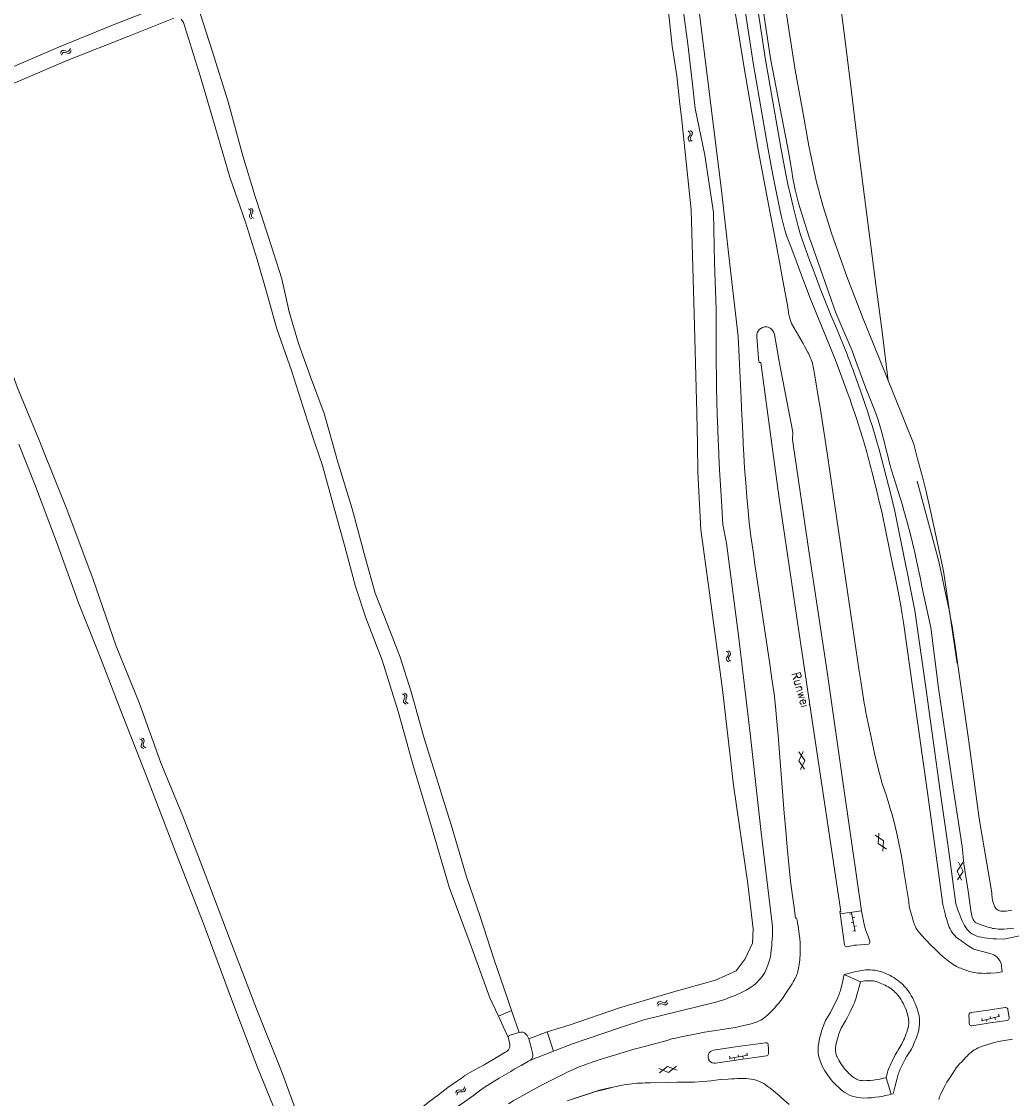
# Model space of a CAD drawing. Header units: metres. Extents: x 189705 to 199106, y 581686 to 588448.
# Tile 315 of 555: x 196410 to 196639, y 585349 to 585598. Entities that reach past the tile are written whole.
import ezdxf

# ---------------------------------------------------------------- set-up
doc = ezdxf.new("R2010")
doc.units = ezdxf.units.M
doc.layers.add('B-WA-OG-GBKN-G', color=7, linetype='Continuous', lineweight=18)
doc.styles.add('Style-STANDARD', font='STANDARD.shx')

msp = doc.modelspace()

# ---------------------------------------------------------------- linework, layer by layer
at = {"layer": 'B-WA-OG-GBKN-G'}
for p, q in [((196419.488, 585590.369), (196419.658, 585590.739)), ((196419.658, 585590.739), (196419.892, 585590.967)), ((196419.695, 585589.917), (196419.867, 585590.286)), ((196419.867, 585590.286), (196420.104, 585590.513)), ((196419.892, 585590.967), (196420.229, 585591.002)), ((196420.104, 585590.513), (196420.428, 585590.547)), ((196420.229, 585591.002), (196420.621, 585590.892)), ((196420.428, 585590.547), (196420.829, 585590.441)), ((196420.621, 585590.892), (196421.014, 585590.783)), ((196420.829, 585590.441), (196421.222, 585590.33)), ((196421.014, 585590.783), (196421.342, 585590.814)), ((196421.222, 585590.33), (196421.549, 585590.36)), ((196421.342, 585590.814), (196421.586, 585591.046)), ((196421.549, 585590.36), (196421.792, 585590.594)), ((196421.586, 585591.046), (196421.757, 585591.417)), ((196421.792, 585590.594), (196421.964, 585590.965)), ((196564.819, 585572.144), (196564.504, 585572.404)), ((196565.308, 585572.228), (196564.993, 585572.489)), ((196565.472, 585571.933), (196565.308, 585572.228)), ((196564.462, 585570.486), (196564.515, 585570.821)), ((196564.622, 585570.201), (196564.462, 585570.486)), ((196564.515, 585570.821), (196564.721, 585571.171)), ((196564.937, 585569.942), (196564.622, 585570.201)), ((196564.721, 585571.171), (196564.926, 585571.524)), ((196564.981, 585571.849), (196564.819, 585572.144)), ((196564.926, 585571.524), (196564.981, 585571.849)), ((196564.955, 585570.575), (196565.005, 585570.897)), ((196565.114, 585570.288), (196564.955, 585570.575)), ((196565.005, 585570.897), (196565.21, 585571.258)), ((196565.427, 585570.027), (196565.114, 585570.288)), ((196565.21, 585571.258), (196565.418, 585571.609)), ((196565.418, 585571.609), (196565.472, 585571.933)), ((196463.214, 585554.221), (196462.863, 585554.43)), ((196463.119, 585552.528), (196463.12, 585552.867)), ((196463.323, 585552.272), (196463.119, 585552.528)), ((196463.12, 585552.867), (196463.269, 585553.246)), ((196463.42, 585553.955), (196463.214, 585554.221)), ((196463.269, 585553.246), (196463.417, 585553.626)), ((196463.685, 585554.381), (196463.333, 585554.589)), ((196463.417, 585553.626), (196463.42, 585553.955)), ((196463.592, 585553.019), (196463.739, 585553.407)), ((196463.593, 585552.693), (196463.592, 585553.019)), ((196463.794, 585552.434), (196463.593, 585552.693)), ((196463.893, 585554.115), (196463.685, 585554.381)), ((196463.739, 585553.407), (196463.89, 585553.786)), ((196464.144, 585552.225), (196463.794, 585552.434)), ((196463.89, 585553.786), (196463.893, 585554.115)), ((196463.674, 585552.065), (196463.323, 585552.272)), ((196573.336, 585450.65), (196573.285, 585450.324)), ((196573.285, 585450.324), (196573.452, 585450.031)), ((196573.312, 585452.231), (196573.627, 585451.974)), ((196573.541, 585451.003), (196573.336, 585450.65)), ((196573.742, 585451.365), (196573.541, 585451.003)), ((196573.627, 585451.974), (196573.789, 585451.688)), ((196573.789, 585451.688), (196573.742, 585451.365)), ((196573.827, 585450.739), (196573.776, 585450.414)), ((196573.776, 585450.414), (196573.941, 585450.121)), ((196573.8, 585452.321), (196574.118, 585452.065)), ((196574.029, 585451.094), (196573.827, 585450.739)), ((196574.232, 585451.447), (196574.029, 585451.094)), ((196574.118, 585452.065), (196574.281, 585451.782)), ((196574.281, 585451.782), (196574.232, 585451.447)), ((196573.452, 585450.031), (196573.77, 585449.774)), ((196573.941, 585450.121), (196574.259, 585449.863)), ((196498.496, 585442.318), (196498.846, 585442.108)), ((196498.746, 585440.756), (196498.743, 585440.427)), ((196498.743, 585440.427), (196498.95, 585440.16)), ((196498.899, 585441.134), (196498.746, 585440.756)), ((196498.846, 585442.108), (196499.047, 585441.848)), ((196499.046, 585441.522), (196498.899, 585441.134)), ((196498.967, 585442.476), (196499.318, 585442.268)), ((196499.047, 585441.848), (196499.046, 585441.522)), ((196499.219, 585440.914), (196499.215, 585440.585)), ((196499.215, 585440.585), (196499.42, 585440.318)), ((196499.369, 585441.294), (196499.219, 585440.914)), ((196499.318, 585442.268), (196499.52, 585442.011)), ((196499.519, 585441.672), (196499.369, 585441.294)), ((196499.42, 585440.318), (196499.771, 585440.109)), ((196499.52, 585442.011), (196499.519, 585441.672)), ((196498.95, 585440.16), (196499.301, 585439.951)), ((196437.718, 585431.977), (196438.086, 585431.802)), ((196438.086, 585431.802), (196438.311, 585431.564)), ((196438.233, 585430.839), (196438.119, 585430.447)), ((196438.119, 585430.447), (196438.147, 585430.119)), ((196438.171, 585432.181), (196438.54, 585432.008)), ((196438.342, 585431.239), (196438.233, 585430.839)), ((196438.311, 585431.564), (196438.342, 585431.239)), ((196438.54, 585432.008), (196438.766, 585431.772)), ((196438.686, 585431.044), (196438.574, 585430.651)), ((196438.574, 585430.651), (196438.602, 585430.323)), ((196438.798, 585431.435), (196438.686, 585431.044)), ((196438.766, 585431.772), (196438.798, 585431.435)), ((196438.147, 585430.119), (196438.379, 585429.874)), ((196438.379, 585429.874), (196438.749, 585429.7)), ((196438.602, 585430.323), (196438.832, 585430.078)), ((196438.832, 585430.078), (196439.202, 585429.903)), ((196591.033, 585429), (196590.023, 585426.861)), ((196591.416, 585426.977), (196590.068, 585428.92)), ((196591.369, 585424.918), (196590.023, 585426.861)), ((196591.416, 585426.977), (196590.404, 585424.838)), ((196609.611, 585408.368), (196607.656, 585409.698)), ((196608.528, 585410.119), (196608.352, 585407.76)), ((196609.611, 585408.368), (196609.433, 585406.008)), ((196610.305, 585406.429), (196608.352, 585407.76)), ((196627.932, 585403.376), (196626.613, 585401.412)), ((196628.008, 585401.318), (196626.966, 585403.441)), ((196627.653, 585399.29), (196626.613, 585401.412)), ((196628.008, 585401.318), (196626.687, 585399.354)), ((196601.778, 585391.465), (196602.268, 585391.563)), ((196603.091, 585387.444), (196602.229, 585391.759)), ((196602.464, 585390.582), (196602.954, 585390.68)), ((196602.169, 585389.503), (196602.66, 585389.601)), ((196602.856, 585388.621), (196603.346, 585388.719)), ((196602.561, 585387.542), (196603.052, 585387.64)), ((196557.288, 585370.655), (196557.488, 585371.01)), ((196557.488, 585371.01), (196557.741, 585371.218)), ((196557.659, 585370.542), (196557.914, 585370.748)), ((196557.741, 585371.218), (196558.08, 585371.224)), ((196557.914, 585370.748), (196558.24, 585370.755)), ((196558.08, 585371.224), (196558.461, 585371.082)), ((196558.24, 585370.755), (196558.631, 585370.616)), ((196558.461, 585371.082), (196558.844, 585370.941)), ((196558.844, 585370.941), (196559.173, 585370.945)), ((196559.173, 585370.945), (196559.435, 585371.155)), ((196559.342, 585370.475), (196559.604, 585370.688)), ((196559.435, 585371.155), (196559.637, 585371.511)), ((196559.604, 585370.688), (196559.805, 585371.044)), ((196557.457, 585370.188), (196557.659, 585370.542)), ((196558.631, 585370.616), (196559.013, 585370.472)), ((196559.013, 585370.472), (196559.342, 585370.475)), ((196636.173, 585368.308), (196636.294, 585367.823)), ((196632.22, 585366.802), (196636.488, 585367.871)), ((196632.293, 585367.336), (196632.414, 585366.851)), ((196633.384, 585367.094), (196633.506, 585366.609)), ((196634.233, 585367.822), (196634.354, 585367.337)), ((196635.324, 585367.58), (196635.446, 585367.095)), ((196573.952, 585358.12), (196578.292, 585358.842)), ((196574.067, 585358.646), (196574.149, 585358.153)), ((196575.136, 585358.317), (196575.218, 585357.824)), ((196576.04, 585358.975), (196576.122, 585358.481)), ((196577.109, 585358.645), (196577.191, 585358.152)), ((196578.013, 585359.303), (196578.095, 585358.809)), ((196559.929, 585354.862), (196557.734, 585355.747)), ((196557.871, 585354.789), (196559.732, 585356.246)), ((196561.926, 585355.363), (196559.732, 585356.246)), ((196559.929, 585354.862), (196561.79, 585356.321)), ((196511.057, 585350.721), (196511.381, 585350.82)), ((196511.381, 585350.82), (196511.786, 585350.789)), ((196511.786, 585350.789), (196512.194, 585350.759)), ((196512.194, 585350.759), (196512.509, 585350.853)), ((196512.509, 585350.853), (196512.703, 585351.128)), ((196512.703, 585351.128), (196512.799, 585351.526)), ((196512.801, 585350.449), (196512.994, 585350.726)), ((196512.994, 585350.726), (196513.089, 585351.123)), ((196510.777, 585350.055), (196510.871, 585350.451)), ((196510.871, 585350.451), (196511.057, 585350.721)), ((196511.068, 585349.652), (196511.165, 585350.048)), ((196511.165, 585350.048), (196511.353, 585350.317)), ((196511.353, 585350.317), (196511.665, 585350.413)), ((196511.665, 585350.413), (196512.079, 585350.388)), ((196512.079, 585350.388), (196512.485, 585350.355)), ((196512.485, 585350.355), (196512.801, 585350.449))]:
    msp.add_line(p, q, dxfattribs=at)
at = {"layer": 'B-WA-OG-GBKN-G', "flags": 128}
for points in [[(196579.531, 585756.687), (196582.368, 585733.799), (196585.012, 585714.071), (196587.914, 585690.775), (196590.414, 585672.321), (196592.864, 585652.953), (196595.439, 585633.532), (196597.85, 585616.479), (196599.281, 585604.565), (196600.669, 585593.847), (196602.188, 585581.421), (196603.942, 585567.336), (196606.117, 585550.036), (196607.872, 585536.943), (196609.244, 585526.581), (196610.679, 585514.69)], [(196562.922, 585575.585), (196562.588, 585578.588), (196561.85, 585585.144), (196560.816, 585591.987), (196560.103, 585598.542), (196559.027, 585607.624), (196557.744, 585618.415), (196556.294, 585629.644), (196556.342, 585630.507), (196556.898, 585631.305), (196557.846, 585631.61), (196558.886, 585631.505), (196559.502, 585630.802), (196560.075, 585629.413), (196560.41, 585626.785), (196561.047, 585620.283), (196562.038, 585611.788), (196563.21, 585601.584), (196564.411, 585592.423), (196565.4, 585583.877), (196566.12, 585577.627)], [(196563.351, 585629.933), (196566.498, 585604.448), (196569.334, 585581.537), (196572.166, 585558.67), (196574.103, 585541.524), (196576.061, 585524.893), (196576.718, 585510.569), (196576.824, 585508.354), (196577.023, 585504.082), (196577.177, 585500.571), (196577.206, 585500)], [(196503.16, 585621.672), (196494.986, 585618.579), (196482.56, 585613.705), (196469.859, 585608.399), (196456.823, 585603.055), (196452.024, 585600.792), (196451.742, 585600.146), (196451.765, 585599.545), (196454.621, 585590.687), (196458.206, 585579.108), (196461.612, 585566.664), (196464.413, 585557.27), (196467.475, 585548.068), (196470.604, 585538.226), (196472.341, 585530.597), (196474.475, 585523.295), (196477.253, 585515.628), (196480.364, 585507.144), (196482.406, 585500)], [(196579.178, 585609.716), (196582.366, 585588.873), (196585.894, 585568.588), (196586.281, 585566.492), (196587.053, 585562.43), (196587.207, 585561.65), (196587.366, 585560.871), (196587.528, 585560.092), (196587.694, 585559.315), (196587.864, 585558.538), (196588.635, 585555.242), (196589.241, 585552.77), (196589.889, 585550.32), (196590.461, 585548.417), (196591.193, 585546.259), (196592.532, 585542.569), (196593.258, 585540.612), (196594.971, 585536.025), (196597.469, 585529.849), (196598.731, 585526.816), (196601.109, 585520.991), (196601.467, 585520.091), (196601.82, 585519.189), (196602.169, 585518.285), (196602.512, 585517.38), (196602.851, 585516.472), (196604.238, 585512.563), (196605.97, 585507.403), (196606.304, 585506.378), (196606.633, 585505.352), (196606.958, 585504.324), (196607.278, 585503.295), (196607.593, 585502.265), (196608.246, 585500)], [(196580.333, 585610.166), (196583.53, 585589.155), (196587.444, 585568.836), (196587.783, 585566.75), (196588.479, 585562.656), (196588.618, 585561.878), (196588.764, 585561.101), (196588.915, 585560.326), (196589.072, 585559.551), (196589.235, 585558.777), (196589.372, 585558.162), (196589.516, 585557.549), (196589.666, 585556.937), (196589.823, 585556.326), (196589.987, 585555.718), (196590.639, 585553.507), (196591.518, 585550.753), (196592.464, 585547.846), (196592.948, 585546.366), (196598.589, 585530.39), (196602.38, 585521.568), (196603.467, 585518.576), (196605.553, 585512.984), (196607.527, 585507.932), (196607.904, 585506.901), (196608.261, 585505.864), (196608.598, 585504.819), (196608.915, 585503.769), (196609.212, 585502.712), (196609.481, 585501.708), (196609.745, 585500.702), (196609.925, 585500)], [(196585.582, 585610.229), (196587.648, 585596.39), (196589.234, 585586.429), (196590.917, 585577.254), (196592.371, 585569.001), (196594.099, 585560.536), (196595.555, 585555.156), (196597.595, 585548.82), (196599.838, 585542.477), (196601.162, 585538.805), (196604.937, 585528.962), (196607.27, 585523.152), (196611.962, 585511.504), (196616.606, 585500)], [(196573.899, 585609.03), (196577.238, 585587.873), (196580.74, 585567.674), (196580.706, 585567.673), (196582.889, 585556.238), (196583.37, 585553.768), (196584.415, 585548.332), (196585.665, 585541.696), (196586.225, 585538.678), (196587.484, 585531.714), (196587.582, 585530.978), (196587.634, 585530.656), (196587.691, 585530.335), (196587.755, 585530.016), (196587.824, 585529.698), (196587.9, 585529.381), (196588.197, 585528.366), (196588.352, 585527.909), (196588.871, 585526.953), (196591.026, 585523.307), (196591.366, 585522.715), (196592.07, 585521.391), (196592.245, 585521.03), (196592.414, 585520.667), (196592.579, 585520.301), (196592.739, 585519.933), (196592.894, 585519.564), (196593.233, 585518.715), (196593.69, 585516.267), (196594.689, 585510.128), (196594.831, 585509.331), (196595.133, 585507.575), (196595.473, 585505.483), (196595.622, 585504.531), (196596.288, 585500)], [(196576.236, 585609.315), (196579.467, 585588.127), (196582.977, 585568.107), (196583.354, 585565.973), (196584.111, 585561.868), (196584.821, 585558.4), (196585.453, 585555.44), (196586.071, 585552.449), (196586.2, 585551.857), (196586.338, 585551.267), (196586.485, 585550.679), (196586.641, 585550.093), (196586.805, 585549.51), (196586.934, 585549.097), (196587.069, 585548.686), (196587.211, 585548.277), (196587.358, 585547.87), (196587.511, 585547.465), (196588.425, 585545.106), (196589.657, 585541.799), (196590.288, 585540.062), (196592.686, 585533.798), (196598.394, 585519.816), (196599.449, 585517.011), (196601.483, 585511.473), (196601.87, 585510.382), (196602.251, 585509.289), (196602.625, 585508.193), (196602.992, 585507.095), (196603.353, 585505.995), (196604.719, 585501.611), (196605.198, 585500)], [(196445.691, 585598.452), (196435.248, 585594.304), (196421.195, 585588.747), (196407.696, 585582.992), (196397.786, 585579.197), (196393.65, 585577.499), (196392.368, 585577.319), (196391.192, 585577.571), (196390.833, 585578.155), (196391.072, 585579.292), (196391.572, 585579.723), (196397.106, 585582.707), (196407.633, 585586.835), (196418.85, 585591.657), (196431.141, 585596.662), (196443.885, 585601.67)], [(196478.339, 585500), (196476.595, 585505.224), (196472.811, 585517.075), (196469.48, 585526.679), (196467.329, 585534.369), (196464.936, 585542.707), (196462.208, 585551.357), (196458.597, 585561.758), (196455.365, 585572.811), (196451.719, 585585.153), (196447.918, 585597.444), (196447.385, 585598.242)], [(196375.442, 585589.545), (196374.824, 585592.323), (196374.938, 585593.157), (196375.251, 585593.575), (196376.107, 585593.94), (196376.864, 585594.078), (196377.465, 585593.893), (196378.166, 585593.184), (196379.886, 585589.566), (196384.684, 585578.472), (196388.729, 585568.153), (196393.589, 585555.552), (196397.688, 585544.462), (196403.953, 585528.425), (196409.555, 585513.059), (196414.931, 585500)], [(196566.12, 585577.627), (196568.309, 585566.842)], [(196562.922, 585575.585), (196565.213, 585554.204)], [(196571.466, 585500), (196571.444, 585500.479), (196571.315, 585503.655), (196571.202, 585506.832), (196571.107, 585510.009), (196571.045, 585512.913), (196570.997, 585515.816), (196570.963, 585518.72), (196570.943, 585521.624), (196570.937, 585524.529), (196570.97, 585531.131), (196570.574, 585541.977), (196570.333, 585553.552), (196568.309, 585566.842)], [(196565.213, 585554.204), (196565.866, 585530.212), (196566.501, 585507.199), (196566.6, 585500)], [(196583.84, 585500), (196581.253, 585518.906), (196580.89, 585518.878), (196580.748, 585519.86), (196580.338, 585524.849), (196580.337, 585525.301), (196580.436, 585525.743), (196580.629, 585526.151), (196580.907, 585526.508), (196581.257, 585526.795), (196581.661, 585526.998), (196582.099, 585527.108), (196582.552, 585527.118), (196582.995, 585527.029), (196583.408, 585526.846), (196583.771, 585526.575), (196584.065, 585526.232), (196584.277, 585525.833), (196584.397, 585525.397), (196585.272, 585520.51), (196585.422, 585519.504), (196588.662, 585502.799), (196588.576, 585501.139), (196588.744, 585500)], [(196470.696, 585342.059), (196464.983, 585356.023), (196458.962, 585371.767), (196452.601, 585389.059), (196446.049, 585405.835), (196439.314, 585423.349), (196433.177, 585439.068), (196428.731, 585450.677), (196423.632, 585463.409), (196418.54, 585477.44), (196413.668, 585490.339), (196409.864, 585500)], [(196414.931, 585500), (196415.269, 585499.179), (196420.776, 585485.397), (196426.961, 585468.979), (196432.374, 585453.342), (196437.736, 585440.111), (196442.655, 585426.436), (196447.743, 585414.066), (196452.916, 585400.694), (196458.668, 585385.436), (196464.727, 585369.569), (196470.528, 585355.126), (196475.322, 585342.182)], [(196520.636, 585367.875), (196518.628, 585372.077), (196514.116, 585384.67), (196509.291, 585397.665), (196505.068, 585412.132), (196501.129, 585425.258), (196497.448, 585438.28), (196493.799, 585450.156), (196490.055, 585459.905), (196487.598, 585467.124), (196485.177, 585476.387), (196482.729, 585485.242), (196479.975, 585495.102), (196478.339, 585500)], [(196482.406, 585500), (196483.423, 585496.442), (196486.874, 585485.09), (196489.936, 585473.651), (196492.156, 585465.605), (196494.995, 585458.345), (196497.917, 585450.787), (196500.506, 585442.817), (196503.431, 585432.342), (196507.068, 585420.705), (196509.992, 585411.329), (196513.256, 585400.063), (196516.395, 585390.912), (196519.691, 585380.862), (196522.767, 585371.971), (196523.638, 585369.172)], [(196566.6, 585500), (196566.688, 585493.548), (196567.421, 585480.236), (196569.445, 585465.684), (196572.397, 585443.365), (196574.973, 585421.235), (196578.241, 585398.479), (196579.515, 585388.022), (196579.357, 585384.736), (196577.669, 585381.144), (196575.552, 585378.343), (196570.813, 585376.204), (196560.829, 585373.422), (196548.594, 585369.832), (196536.974, 585365.808), (196531.934, 585364.243)], [(196583.687, 585383.198), (196583.773, 585384.01), (196583.843, 585384.824), (196583.895, 585385.64), (196583.931, 585386.456), (196583.978, 585388.555), (196581.326, 585410.279), (196578.789, 585433.164), (196576.133, 585455.802), (196573.34, 585477.138), (196572.512, 585481.475), (196572.178, 585486.915), (196571.754, 585494.13), (196571.59, 585497.304), (196571.466, 585500)], [(196577.206, 585500), (196577.326, 585497.621), (196577.532, 585494.481), (196577.782, 585491.156), (196578.048, 585487.814), (196578.318, 585484.666), (196578.586, 585481.957), (196578.982, 585478.741), (196579.539, 585474.804), (196579.841, 585472.765), (196583.002, 585451.312), (196583.315, 585449.203), (196583.897, 585445.285), (196584.32, 585442.352), (196584.663, 585439.441), (196585.079, 585435.079), (196585.289, 585432.702), (196586.534, 585416.771), (196586.695, 585414.756), (196587.024, 585410.793), (196587.372, 585406.884), (196587.658, 585403.773), (196587.873, 585401.402), (196588.199, 585398.447), (196588.631, 585395.164), (196588.865, 585393.488), (196589.312, 585390.539), (196589.532, 585390.572), (196589.723, 585389.669), (196589.771, 585389.355), (196589.872, 585388.696), (196590.214, 585386.283), (196590.256, 585385.909), (196590.291, 585385.535), (196590.32, 585385.16), (196590.342, 585384.784), (196590.357, 585384.408), (196590.368, 585383.902), (196590.37, 585383.395), (196590.364, 585382.889), (196590.349, 585382.383)], [(196597.355, 585407.961), (196593.619, 585433.128), (196589.545, 585460.436), (196585.538, 585487.589), (196583.84, 585500)], [(196588.744, 585500), (196592.463, 585474.835), (196596.56, 585447.438), (196600.474, 585420.502), (196604.44, 585392.762), (196604.535, 585392.19)], [(196596.288, 585500), (196597.598, 585491.083), (196600.925, 585468.564), (196603.995, 585447.589), (196604.333, 585445.27), (196604.488, 585444.251), (196604.649, 585443.233), (196604.814, 585442.216), (196604.985, 585441.2), (196605.161, 585440.185), (196605.359, 585439.099), (196605.562, 585438.015), (196605.772, 585436.931), (196605.987, 585435.849)], [(196605.198, 585500), (196605.746, 585498.16), (196605.995, 585497.28), (196606.239, 585496.399), (196606.478, 585495.516), (196606.712, 585494.633), (196606.941, 585493.747), (196607.928, 585489.787), (196608.413, 585487.787), (196609.289, 585483.998), (196611.848, 585471.571), (196612.215, 585469.819), (196612.985, 585465.957), (196613.588, 585462.662), (196613.849, 585461.162), (196614.253, 585458.824), (196616.474, 585442.931)], [(196608.246, 585500), (196608.592, 585498.801), (196609.706, 585494.616), (196610.772, 585490.498), (196611.314, 585488.391), (196612.189, 585484.543), (196614.726, 585472.283), (196615.085, 585470.521), (196615.86, 585466.641), (196616.529, 585463.171), (196616.827, 585461.592), (196617.572, 585456.746), (196619.44, 585443.271), (196622.676, 585419.829), (196624.625, 585406.428)], [(196609.925, 585500), (196610.004, 585499.694), (196610.256, 585498.685), (196610.503, 585497.675), (196611.138, 585495.014), (196613.061, 585488.897), (196613.367, 585487.901), (196613.668, 585486.903), (196613.963, 585485.903), (196614.253, 585484.902), (196614.537, 585483.899), (196615.149, 585481.692), (196615.734, 585479.478), (196616.292, 585477.257), (196616.823, 585475.03)], [(196623.535, 585470.248), (196623.202, 585471.879), (196620.623, 585483.95), (196619.459, 585489.134), (196618.624, 585492.464), (196617.46, 585496.657), (196616.606, 585500)], [(196634.731, 585395.171), (196634.696, 585395.409), (196634.666, 585395.648), (196634.64, 585395.887), (196634.618, 585396.127), (196634.601, 585396.367), (196631.681, 585413.573), (196629.339, 585431.362), (196626.643, 585450.116), (196626.24, 585452.881), (196625.448, 585457.991), (196625.319, 585458.751), (196625.185, 585459.511), (196625.044, 585460.269), (196624.897, 585461.026), (196624.745, 585461.782), (196623.929, 585465.577), (196622.917, 585470.35), (196622.381, 585472.912), (196617.385, 585491.479)], [(196616.823, 585475.03), (196617.328, 585472.796), (196618.118, 585468.902), (196618.453, 585467.127), (196620.532, 585457.659), (196622.331, 585443.646), (196625.748, 585420.111), (196627.753, 585407.065)], [(196623.535, 585470.248), (196626.632, 585449.343)], [(196616.474, 585442.931), (196619.757, 585419.529), (196621.644, 585406.048)], [(196605.987, 585435.849), (196606.208, 585434.768), (196606.728, 585432.314), (196607.627, 585428.172), (196608.71, 585423.913), (196609.309, 585421.619), (196609.928, 585419.832), (196610.191, 585419.043), (196610.449, 585418.253), (196610.7, 585417.46), (196610.946, 585416.666), (196611.185, 585415.87), (196611.514, 585414.713), (196611.83, 585413.552), (196612.133, 585412.388), (196612.646, 585410.407)], [(196599.58, 585391.54), (196599.513, 585392.05), (196599.725, 585392.086), (196597.355, 585407.961)], [(196629.419, 585378.212), (196629.089, 585378.314), (196628.762, 585378.424), (196628.438, 585378.54), (196628.116, 585378.664), (196627.78, 585378.791), (196627.448, 585378.926), (196627.118, 585379.069), (196626.793, 585379.22), (196626.47, 585379.378), (196626.072, 585379.597), (196625.682, 585379.831), (196625.301, 585380.079), (196624.929, 585380.342), (196624.568, 585380.618), (196623.386, 585381.606), (196622.813, 585382.117), (196621.577, 585383.328), (196620.456, 585384.353), (196619.596, 585385.244), (196619.28, 585385.579), (196618.968, 585385.917), (196618.66, 585386.259), (196618.355, 585386.605), (196618.055, 585386.954), (196617.818, 585387.24), (196617.594, 585387.536), (196617.384, 585387.843), (196617.189, 585388.16), (196617.01, 585388.485), (196616.853, 585388.83), (196616.708, 585389.181), (196616.577, 585389.537), (196616.459, 585389.898), (196616.354, 585390.262), (196615.83, 585392.162), (196615.569, 585393.167), (196615.453, 585394.37), (196615.064, 585396.673), (196614.391, 585400.833), (196614.066, 585403.023), (196613.693, 585405.255), (196613.027, 585408.6), (196612.646, 585410.407)], [(196621.644, 585406.048), (196623.316, 585393.691)], [(196624.625, 585406.428), (196626.351, 585393.85)], [(196627.753, 585407.065), (196628.156, 585403.069)], [(196639.682, 585388.197), (196638.923, 585388.109), (196638.162, 585388.039), (196637.399, 585387.985), (196636.961, 585387.972), (196636.522, 585387.976), (196636.084, 585387.998), (196635.647, 585388.036), (196635.212, 585388.092), (196634.827, 585388.161), (196634.445, 585388.243), (196634.065, 585388.336), (196633.689, 585388.442), (196633.316, 585388.561), (196632.625, 585388.795), (196631.93, 585389.041), (196631.747, 585389.103), (196631.567, 585389.172), (196631.391, 585389.249), (196631.217, 585389.333), (196631.048, 585389.424), (196630.875, 585389.544), (196630.716, 585389.681), (196630.573, 585389.836), (196630.447, 585390.005), (196630.342, 585390.187), (196630.254, 585390.377), (196630.174, 585390.571), (196630.103, 585390.768), (196630.04, 585390.968), (196629.986, 585391.17), (196629.863, 585391.711), (196629.129, 585396.782), (196628.156, 585403.069)], [(196623.316, 585393.691), (196623.676, 585392.153), (196623.818, 585391.581), (196623.968, 585391.011), (196624.126, 585390.443), (196624.294, 585389.877), (196624.469, 585389.314), (196624.616, 585388.87), (196624.791, 585388.435), (196624.992, 585388.013), (196625.219, 585387.603), (196625.471, 585387.209), (196625.769, 585386.841), (196626.089, 585386.491), (196626.43, 585386.162), (196626.79, 585385.854), (196627.167, 585385.569), (196627.591, 585385.259), (196628.019, 585384.954), (196628.45, 585384.656), (196628.886, 585384.363), (196629.325, 585384.075), (196630.495, 585383.33), (196634.206, 585382.384), (196634.703, 585382.206), (196634.907, 585382.116), (196635.105, 585382.016), (196635.298, 585381.905), (196635.484, 585381.783), (196635.663, 585381.652), (196635.856, 585381.477), (196636.037, 585381.29), (196636.205, 585381.091), (196636.36, 585380.883), (196636.502, 585380.664), (196636.799, 585380.116), (196637.055, 585378.148), (196635.712, 585377.892), (196634.394, 585377.805), (196633.883, 585377.782), (196633.372, 585377.769), (196632.86, 585377.766), (196632.349, 585377.774), (196631.838, 585377.792), (196631.416, 585377.823), (196630.995, 585377.872), (196630.577, 585377.937), (196630.162, 585378.019), (196629.75, 585378.117), (196629.419, 585378.212)], [(196626.351, 585393.85), (196626.873, 585392.243), (196627.084, 585391.64), (196627.31, 585391.043), (196627.551, 585390.451), (196627.807, 585389.866), (196628.077, 585389.287), (196628.327, 585388.796), (196628.621, 585388.331), (196628.957, 585387.895), (196629.332, 585387.492), (196629.743, 585387.125), (196630.205, 585386.828), (196630.691, 585386.575), (196631.199, 585386.367), (196631.724, 585386.208), (196632.262, 585386.096), (196632.926, 585385.984), (196633.593, 585385.889), (196634.262, 585385.811), (196634.933, 585385.75), (196635.605, 585385.706), (196637.394, 585385.63), (196642.213, 585386.689)], [(196639.237, 585392.392), (196638.814, 585392.296), (196638.388, 585392.214), (196637.96, 585392.145), (196637.646, 585392.108), (196637.33, 585392.098), (196637.015, 585392.116), (196636.702, 585392.163), (196636.395, 585392.237), (196636.13, 585392.349), (196635.886, 585392.5), (196635.668, 585392.686), (196635.48, 585392.903), (196635.327, 585393.146), (196635.155, 585393.534), (196635.009, 585393.932), (196634.889, 585394.338), (196634.797, 585394.752), (196634.731, 585395.171)], [(196604.535, 585392.19), (196599.58, 585391.54)], [(196600.624, 585384.328), (196599.648, 585391.038), (196599.58, 585391.54)], [(196604.535, 585392.19), (196604.608, 585391.754), (196604.736, 585391.071), (196604.982, 585389.79), (196605.216, 585388.714), (196605.527, 585387.689), (196606.106, 585386.094), (196606.437, 585385.224), (196606.474, 585385.059), (196606.458, 585384.891), (196606.389, 585384.737), (196606.276, 585384.611), (196606.129, 585384.528)], [(196533.366, 585359.752), (196537.726, 585361.447), (196548.38, 585365.115), (196554.251, 585367.05), (196570.907, 585371.078), (196572.635, 585371.664), (196573.312, 585371.904), (196573.986, 585372.153), (196574.656, 585372.411), (196575.323, 585372.679), (196575.986, 585372.954), (196576.638, 585373.242), (196577.276, 585373.555), (196577.902, 585373.895), (196578.513, 585374.26), (196579.109, 585374.65), (196579.569, 585374.99), (196580.01, 585375.355), (196580.43, 585375.744), (196580.827, 585376.156), (196581.202, 585376.59), (196581.551, 585377.04), (196581.873, 585377.509), (196582.168, 585377.996), (196582.435, 585378.5), (196582.672, 585379.018), (196582.922, 585379.671), (196583.139, 585380.337), (196583.321, 585381.012), (196583.469, 585381.696), (196583.583, 585382.387), (196583.687, 585383.198)], [(196600.905, 585383.948), (196600.778, 585384.048), (196600.683, 585384.178), (196600.624, 585384.328)], [(196606.129, 585384.528), (196603.37, 585384.302), (196602.921, 585384.249), (196601.212, 585383.861), (196601.053, 585383.884), (196600.905, 585383.948)], [(196590.349, 585382.383), (196590.326, 585381.877), (196590.296, 585381.364), (196590.255, 585380.851), (196590.203, 585380.339), (196590.14, 585379.828), (196590.067, 585379.319), (196590.002, 585378.941), (196589.922, 585378.565), (196589.826, 585378.193), (196589.715, 585377.825), (196589.589, 585377.462), (196589.407, 585377.027), (196589.208, 585376.599), (196588.993, 585376.179), (196588.762, 585375.768), (196588.515, 585375.366), (196587.769, 585374.22), (196587.388, 585373.661), (196586.449, 585372.157), (196585.32, 585370.806), (196584.897, 585370.313), (196584.467, 585369.827), (196584.03, 585369.348), (196583.585, 585368.876), (196583.133, 585368.411), (196582.798, 585368.082), (196582.444, 585367.772), (196582.074, 585367.483), (196581.688, 585367.216), (196581.287, 585366.971), (196580.849, 585366.758), (196580.402, 585366.566), (196579.947, 585366.394), (196579.484, 585366.244), (196579.014, 585366.116), (196576.677, 585365.525), (196575.448, 585365.244), (196568.28, 585364.156), (196566.433, 585363.813), (196562.872, 585363.098), (196562.262, 585362.963), (196561.653, 585362.822), (196561.045, 585362.675), (196560.439, 585362.522), (196559.834, 585362.363), (196557.298, 585361.658), (196554.709, 585360.953), (196552.004, 585360.209), (196549.445, 585359.461)], [(196603.846, 585378.3), (196603.251, 585378.186), (196602.658, 585378.058), (196602.069, 585377.918), (196600.545, 585377.519)], [(196615.012, 585358.619), (196616.045, 585360.259), (196616.524, 585361.282), (196616.707, 585361.694), (196616.884, 585362.11), (196617.053, 585362.529), (196617.215, 585362.95), (196617.369, 585363.375), (196617.585, 585364.034), (196617.75, 585364.707), (196617.866, 585365.39), (196617.93, 585366.081), (196617.943, 585366.774), (196617.895, 585367.352), (196617.814, 585367.926), (196617.697, 585368.494), (196617.547, 585369.055), (196617.364, 585369.605), (196617.144, 585370.219), (196616.901, 585370.824), (196616.635, 585371.42), (196616.347, 585372.005), (196616.036, 585372.578), (196615.69, 585373.155), (196615.312, 585373.712), (196614.902, 585374.246), (196614.463, 585374.756), (196613.995, 585375.241), (196613.618, 585375.582), (196613.227, 585375.905), (196612.821, 585376.212), (196612.403, 585376.5), (196611.972, 585376.769), (196611.547, 585377.014), (196611.114, 585377.245), (196610.675, 585377.463), (196610.228, 585377.666), (196609.775, 585377.854), (196609.36, 585378.017), (196608.937, 585378.161), (196608.508, 585378.285), (196608.074, 585378.388), (196607.636, 585378.472), (196607.119, 585378.533), (196606.6, 585378.565), (196606.08, 585378.569), (196605.56, 585378.543), (196605.042, 585378.489), (196604.443, 585378.401), (196603.846, 585378.3)], [(196600.545, 585377.519), (196600.392, 585376.801), (196600.117, 585375.653), (196599.56, 585373.566), (196599.472, 585373.277), (196599.377, 585372.99), (196599.274, 585372.706), (196599.164, 585372.425), (196599.046, 585372.146), (196598.35, 585370.733), (196597.678, 585369.422), (196597.327, 585368.738), (196596.171, 585366.848), (196595.538, 585365.095), (196595.316, 585364.42), (196595.114, 585363.738), (196594.932, 585363.05), (196594.771, 585362.357), (196594.631, 585361.66), (196594.548, 585361.081), (196594.506, 585360.498), (196594.505, 585359.913), (196594.545, 585359.33), (196594.626, 585358.751), (196594.74, 585358.254), (196594.882, 585357.765), (196595.052, 585357.284), (196595.249, 585356.814), (196595.473, 585356.356), (196595.767, 585355.801), (196596.081, 585355.257), (196596.415, 585354.724), (196596.768, 585354.205), (196597.139, 585353.698), (196597.531, 585353.199), (196597.94, 585352.714), (196598.367, 585352.244), (196598.81, 585351.79), (196599.27, 585351.352), (196599.722, 585350.95), (196600.198, 585350.578), (196600.697, 585350.236), (196601.217, 585349.928), (196601.755, 585349.653), (196602.386, 585349.405), (196603.034, 585349.209)], [(196604.274, 585375.836), (196603.992, 585374.66), (196603.405, 585372.461), (196603.294, 585372.095), (196603.155, 585371.675), (196603.011, 585371.278), (196602.872, 585370.925), (196602.689, 585370.49), (196601.895, 585368.879), (196601.189, 585367.503), (196600.821, 585366.785), (196599.794, 585365.105), (196599.324, 585363.803), (196599.129, 585363.208), (196598.968, 585362.667), (196598.812, 585362.077), (196598.686, 585361.532), (196598.575, 585360.983), (196598.528, 585360.652), (196598.506, 585360.345), (196598.505, 585360.051), (196598.527, 585359.734), (196598.562, 585359.484), (196598.616, 585359.25), (196598.692, 585358.986), (196598.783, 585358.73), (196598.895, 585358.463), (196599.031, 585358.184), (196599.269, 585357.734), (196599.512, 585357.313), (196599.759, 585356.92), (196600.04, 585356.506), (196600.329, 585356.112), (196600.634, 585355.725), (196600.949, 585355.351), (196601.281, 585354.986), (196601.632, 585354.626), (196601.979, 585354.296), (196602.282, 585354.026), (196602.572, 585353.8), (196602.842, 585353.615), (196603.146, 585353.435), (196603.402, 585353.304), (196603.698, 585353.187), (196604.192, 585353.038)], [(196604.263, 585375.835), (196600.545, 585377.519)], [(196604.274, 585375.836), (196604.263, 585375.835)], [(196612.897, 585359.951), (196613.846, 585361.457), (196614.24, 585362.299), (196614.43, 585362.726), (196614.558, 585363.027), (196614.72, 585363.426), (196614.876, 585363.833), (196614.998, 585364.168), (196615.181, 585364.725), (196615.299, 585365.207), (196615.386, 585365.723), (196615.432, 585366.211), (196615.441, 585366.701), (196615.41, 585367.073), (196615.349, 585367.499), (196615.261, 585367.926), (196615.152, 585368.336), (196614.997, 585368.802), (196614.814, 585369.312), (196614.597, 585369.851), (196614.37, 585370.362), (196614.127, 585370.854), (196613.865, 585371.337), (196613.585, 585371.805), (196613.279, 585372.255), (196612.961, 585372.669), (196612.612, 585373.073), (196612.253, 585373.446), (196611.978, 585373.694), (196611.671, 585373.947), (196611.356, 585374.185), (196611.04, 585374.404), (196610.686, 585374.624), (196610.334, 585374.827), (196609.956, 585375.029), (196609.601, 585375.205), (196609.231, 585375.373), (196608.849, 585375.532), (196608.509, 585375.665), (196608.182, 585375.777), (196607.853, 585375.872), (196607.557, 585375.942), (196607.26, 585375.999), (196606.887, 585376.043), (196606.52, 585376.065), (196606.132, 585376.068), (196605.758, 585376.05), (196605.332, 585376.005), (196604.85, 585375.934), (196604.274, 585375.836)], [(196523.638, 585369.172), (196520.636, 585367.875)], [(196523.638, 585369.172), (196525.464, 585364.126)], [(196629.384, 585367.115), (196629.339, 585368.118), (196629.345, 585368.287), (196629.406, 585368.445), (196629.514, 585368.575), (196629.659, 585368.662), (196629.824, 585368.698), (196633.811, 585369.279), (196637.727, 585369.879), (196637.896, 585369.88), (196638.057, 585369.828), (196638.194, 585369.729), (196638.294, 585369.593), (196638.347, 585369.432), (196638.655, 585367.502), (196638.652, 585367.331), (196638.596, 585367.168), (196638.492, 585367.032), (196638.351, 585366.933), (196638.187, 585366.884), (196634.248, 585366.308), (196630.052, 585365.669), (196629.879, 585365.67), (196629.715, 585365.725), (196629.576, 585365.83), (196629.479, 585365.973), (196629.431, 585366.14), (196629.384, 585367.115)], [(196522.947, 585362.783), (196520.636, 585367.875)], [(196523.035, 585363.291), (196522.947, 585363.164), (196522.921, 585362.98), (196522.947, 585362.783)], [(196523.035, 585363.291), (196523.176, 585363.392), (196523.38, 585363.468), (196525.464, 585364.126)], [(196525.464, 585364.126), (196525.845, 585364.202), (196526.295, 585364.182), (196526.658, 585364.048), (196526.937, 585363.794), (196527.267, 585363.387), (196527.647, 585362.599)], [(196531.934, 585364.243), (196527.647, 585362.599)], [(196531.934, 585364.243), (196533.366, 585359.752)], [(196522.947, 585362.783), (196523.276, 585361.334), (196523.286, 585361.01), (196523.25, 585360.674), (196523.148, 585360.394), (196522.99, 585360.124), (196522.766, 585359.861), (196522.474, 585359.643), (196522.156, 585359.455), (196520.198, 585358.289), (196517.325, 585356.641), (196515.062, 585355.399), (196512.926, 585354.132), (196512.087, 585353.548), (196510.943, 585352.788), (196508.985, 585351.367), (196506.798, 585349.719), (196504.509, 585347.969), (196501.432, 585345.432), (196500.008, 585344.138)], [(196527.647, 585362.599), (196528.078, 585361.252), (196528.533, 585359.422), (196528.606, 585358.859), (196528.558, 585358.355), (196528.354, 585358.025), (196528.056, 585357.74)], [(196583.019, 585360.268), (196583.048, 585359.319), (196583.044, 585359.148), (196582.987, 585358.987), (196582.883, 585358.852), (196582.742, 585358.756), (196582.578, 585358.708), (196577.627, 585358.004), (196570.794, 585357.024), (196570.4, 585357.017), (196570.018, 585357.113), (196569.674, 585357.305), (196569.391, 585357.579), (196569.189, 585357.917), (196569.081, 585358.296), (196569.075, 585358.69), (196569.172, 585359.072), (196569.364, 585359.416), (196569.639, 585359.699), (196569.977, 585359.9), (196570.356, 585360.007), (196575.43, 585360.75), (196582.369, 585361.732), (196582.54, 585361.737), (196582.703, 585361.686), (196582.84, 585361.585), (196582.937, 585361.444), (196582.982, 585361.28), (196583.019, 585360.268)], [(196639.387, 585362.569), (196636.164, 585362.032), (196634.978, 585361.698), (196632.745, 585361.012), (196632.311, 585360.869), (196631.885, 585360.707), (196631.466, 585360.525), (196631.057, 585360.324), (196630.657, 585360.104), (196630.28, 585359.85), (196629.917, 585359.577), (196629.567, 585359.287), (196629.232, 585358.981), (196628.913, 585358.658), (196628.577, 585358.313), (196628.244, 585357.964), (196627.915, 585357.612), (196627.59, 585357.258), (196627.267, 585356.9), (196626.421, 585355.945), (196625.22, 585354.065), (196624.255, 585352.59), (196623.767, 585351.67), (196622.884, 585349.917), (196622.737, 585349.609), (196622.601, 585349.296), (196622.476, 585348.978), (196622.364, 585348.655)], [(196549.445, 585359.461), (196546.921, 585358.696), (196544.142, 585357.846), (196543.589, 585357.671), (196543.036, 585357.492), (196542.486, 585357.308), (196541.936, 585357.119), (196541.389, 585356.926), (196540.823, 585356.719), (196540.259, 585356.506), (196539.698, 585356.286), (196539.14, 585356.06), (196538.584, 585355.827), (196538.022, 585355.586), (196537.463, 585355.338), (196536.907, 585355.086), (196536.353, 585354.828), (196535.801, 585354.565), (196533.352, 585353.341), (196531.047, 585352.144), (196528.871, 585351.004), (196526.251, 585349.559), (196524.053, 585348.291), (196522.944, 585347.643)], [(196528.056, 585357.74), (196533.366, 585359.752)], [(196610.2, 585353.643), (196610.249, 585353.838), (196610.352, 585354.236), (196610.449, 585354.586), (196610.542, 585354.906), (196610.645, 585355.231), (196610.771, 585355.607), (196610.916, 585355.988), (196611.054, 585356.328), (196611.199, 585356.658), (196611.356, 585356.999), (196611.513, 585357.321), (196612.335, 585358.914), (196612.808, 585359.798)], [(196611.87, 585349.932), (196612.003, 585350.504), (196612.236, 585351.471), (196612.686, 585353.276), (196612.764, 585353.579), (196612.847, 585353.88), (196612.935, 585354.18), (196613.029, 585354.479), (196613.129, 585354.775), (196613.241, 585355.068), (196613.359, 585355.359), (196613.485, 585355.646), (196613.617, 585355.931), (196613.755, 585356.213), (196614.567, 585357.787), (196615.012, 585358.619)], [(196528.056, 585357.74), (196527.617, 585357.441), (196525.913, 585356.503), (196524.286, 585355.642), (196523.498, 585355.109), (196520.854, 585353.512), (196517.599, 585351.56), (196516.277, 585350.647), (196514.853, 585349.556)], [(196571.913, 585353.212), (196569.775, 585352.9), (196565.927, 585352.635), (196561.827, 585352.608), (196559.697, 585352.556), (196555.74, 585352.465), (196555.133, 585352.456), (196554.526, 585352.441), (196553.919, 585352.421), (196553.313, 585352.394), (196552.707, 585352.362), (196552.101, 585352.311), (196551.496, 585352.247), (196550.894, 585352.168), (196550.293, 585352.076), (196549.695, 585351.97), (196548.949, 585351.827), (196548.205, 585351.679), (196547.462, 585351.525), (196546.72, 585351.365), (196545.979, 585351.199), (196543.994, 585350.742), (196536.561, 585348.311)], [(196587.78, 585347.455), (196586.06, 585349.024), (196585.417, 585349.591), (196584.764, 585350.145), (196584.1, 585350.686), (196583.426, 585351.215), (196582.741, 585351.73), (196582.267, 585352.065), (196581.773, 585352.368), (196581.26, 585352.639), (196580.73, 585352.876), (196580.186, 585353.079), (196579.61, 585353.224), (196579.026, 585353.335), (196578.437, 585353.411), (196577.844, 585353.452), (196577.25, 585353.459), (196576.551, 585353.455), (196575.853, 585353.442), (196575.154, 585353.42), (196574.456, 585353.388), (196573.758, 585353.346), (196571.913, 585353.212)], [(196603.872, 585353.12), (196604.363, 585353.015), (196604.717, 585352.969), (196605.085, 585352.952), (196605.775, 585352.97), (196606.497, 585353.018), (196607.261, 585353.097), (196608.002, 585353.204), (196608.726, 585353.337), (196609.223, 585353.432), (196609.615, 585353.513), (196610.086, 585353.617), (196610.2, 585353.643)], [(196610.2, 585353.643), (196611.404, 585349.817)], [(196548.543, 585351.767), (196547.482, 585351.521), (196545.154, 585350.957), (196543.154, 585350.438), (196542.248, 585350.194), (196538.223, 585348.85), (196537.835, 585348.711)], [(196501.648, 585340.361), (196501.953, 585340.549), (196502.164, 585340.731), (196503.41, 585341.593), (196506.817, 585343.977), (196510.682, 585346.589), (196512.793, 585348.06), (196514.853, 585349.556)], [(196603.034, 585349.209), (196603.697, 585349.067), (196604.368, 585348.981), (196605.045, 585348.949), (196605.947, 585348.973), (196606.848, 585349.033), (196607.746, 585349.126), (196608.64, 585349.255), (196609.528, 585349.418), (196609.999, 585349.508), (196610.468, 585349.605), (196610.937, 585349.708), (196611.404, 585349.817), (196611.87, 585349.932)]]:
    msp.add_lwpolyline(points, dxfattribs=at)

# ---------------------------------------------------------------- texts
at = {"layer": 'B-WA-OG-GBKN-G', "style": 'Style-STANDARD'}
msp.add_text('Runwei', height=2, rotation=285.84308, dxfattribs=at).set_placement((196588.376, 585447.047))

doc.saveas('drawing.dxf')
